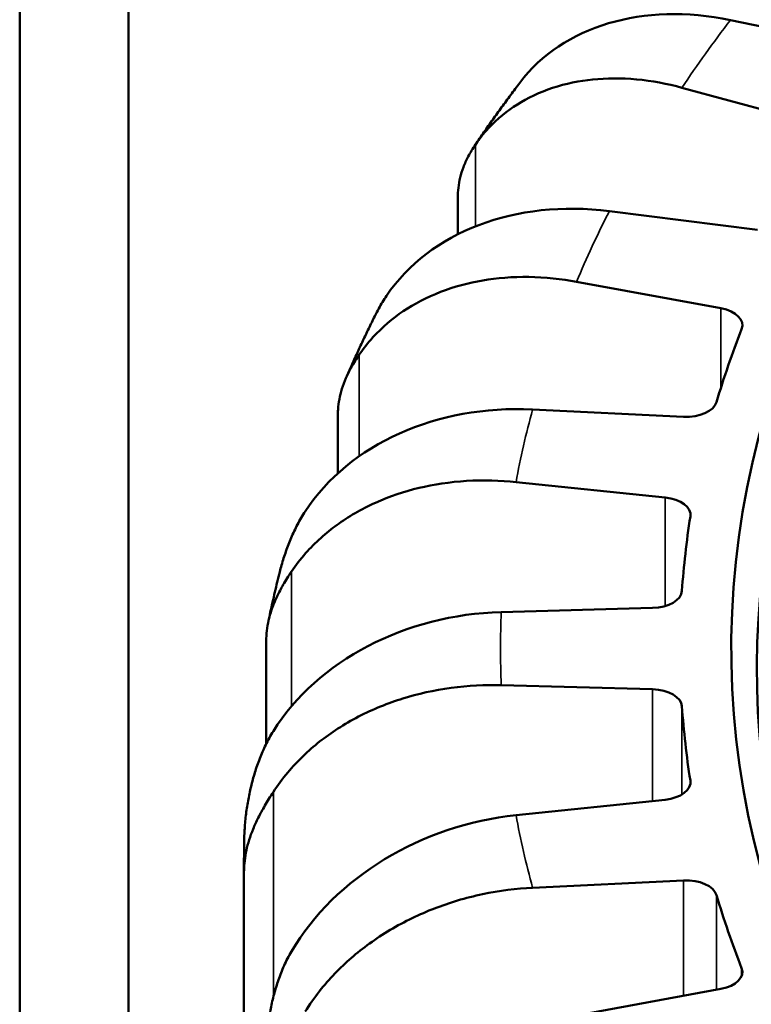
# Model space of a CAD drawing. Header units: millimetres. Extents: x 38 to 2514, y 38 to 1622.
# Tile 297 of 310: x 1626 to 1640, y 1389 to 1408. Entities that reach past the tile are written whole.
import ezdxf

# ---------------------------------------------------------------- set-up
doc = ezdxf.new("R2010")
doc.units = ezdxf.units.MM
doc.header["$LTSCALE"] = 7.692308
doc.layers.add('Visible (ISO)', color=7, linetype='Continuous', lineweight=50)
doc.layers.add('Visible Narrow (ISO)', color=7, linetype='Continuous', lineweight=35)

msp = doc.modelspace()

# ---------------------------------------------------------------- linework, layer by layer
at = {"layer": 'Visible (ISO)'}
for p, q in [((1625.9612, 1460.2942), (1625.9612, 1317.4073)), ((1628.0826, 1459.0694), (1628.0826, 1316.1825)), ((1642.5968, 1407.7535), (1639.8171, 1408.3316)), ((1638.8716, 1407.0137), (1641.5451, 1406.2876)), ((1634.5023, 1404.8631), (1634.5023, 1404.1533)), ((1640.3439, 1404.2446), (1637.4573, 1404.6083)), ((1636.8179, 1403.2304), (1639.6327, 1402.7121)), ((1632.3217, 1401.3503), (1632.3217, 1401.3504)), ((1638.9036, 1400.596), (1635.9595, 1400.739)), ((1632.1629, 1400.5952), (1632.1629, 1399.4931)), ((1635.637, 1399.3247), (1638.5449, 1399.0229)), ((1638.3005, 1396.87), (1635.3492, 1396.7899)), ((1630.7657, 1396.2015), (1630.7657, 1394.2152)), ((1635.3492, 1395.3635), (1638.3005, 1395.2834)), ((1638.5449, 1393.1305), (1635.637, 1392.8287)), ((1630.3331, 1267.9276), (1630.3331, 1391.9942)), ((1635.9595, 1391.4145), (1638.9036, 1391.5575)), ((1639.6327, 1389.4414), (1636.8179, 1388.923))]:
    msp.add_line(p, q, dxfattribs=at)
for centre, major_axis, ratio, start_param, end_param in [((1687.8331, 1396.0767), (-48, 0), 0.5773503, 5.2095771, 8.5688883), ((1639.8195, 1404.246), (-4.2599, 2.6426), 0.7668297, 5.1569179, 6.2132233), ((1637.4598, 1400.5229), (-4.693, 1.7647), 0.7960586, 5.0037415, 6.0952273), ((1687.8331, 1395.6685), (-47.5, 0), 0.5773503, 5.9940112, 7.0633341), ((1639.4503, 1402.382), (0.6, 0), 0.5773503, 6.0611821, 7.5452205), ((1687.8331, 1396.0767), (-49, 0), 0.5773503, 6.0611821, 6.1124894), ((1638.9539, 1400.9412), (0.6, 0), 0.5773503, 4.628451, 6.1124894), ((1635.962, 1396.6538), (-4.9618, 0.7229), 0.8118091, 4.8306301, 5.9221159), ((1638.4388, 1398.682), (0.6, 0), 0.5773503, 6.1920818, 7.6761202), ((1687.8331, 1396.0767), (-49, 0), 0.5773503, 6.1920818, 6.2433891), ((1638.2724, 1397.216), (0.6, 0), 0.5773503, 4.7593507, 6.2433891), ((1635.3518, 1392.705), (-4.998, -0.3972), 0.8138963, 4.6483033, 5.7397891), ((1638.2724, 1394.9374), (0.6, 0), 0.5773503, 0.0397962, 1.5238346), ((1687.8331, 1396.0767), (-49, 0), 0.5773503, 0.0397962, 0.0911035), ((1638.4388, 1393.4714), (0.6, 0), 0.5773503, 4.8902504, 6.3742888), ((1635.6395, 1388.7439), (-4.7911, -1.4743), 0.8022667, 4.4708643, 5.5623501), ((1638.9539, 1391.2123), (0.6, 0), 0.5773503, 0.1706959, 1.6547343), ((1687.8331, 1396.0767), (-49, 0), 0.5773503, 0.1706959, 0.2220032), ((1639.4503, 1389.7714), (0.6, 0), 0.5773503, 5.0211501, 6.5051885)]:
    msp.add_ellipse(centre, major_axis=major_axis, ratio=ratio, start_param=start_param, end_param=end_param, dxfattribs=at)
for points, knots in [([(1634.8442, 1405.9014), (1634.8997, 1405.983), (1634.9558, 1406.0644), (1635.0687, 1406.2268), (1635.1257, 1406.3078), (1635.2405, 1406.4694), (1635.2983, 1406.55), (1635.4149, 1406.7109), (1635.4736, 1406.7911), (1635.592, 1406.9511), (1635.6516, 1407.0309), (1635.7117, 1407.1105)], [4.301662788, 4.301662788, 4.301662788, 4.301662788, 4.308893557, 4.308893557, 4.316124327, 4.316124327, 4.323355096, 4.323355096, 4.330585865, 4.330585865, 4.337816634, 4.337816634, 4.337816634, 4.337816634]), ([(1638.8716, 1407.0137), (1638.5915, 1407.0898), (1638.2856, 1407.1479), (1637.6865, 1407.2033), (1637.3933, 1407.2004), (1636.8761, 1407.1478), (1636.6043, 1407.0933), (1636.0969, 1406.9256), (1635.8613, 1406.8125), (1635.4658, 1406.5635), (1635.2694, 1406.4047), (1635.0072, 1406.1224), (1634.9225, 1406.0152), (1634.847, 1405.9055)], [-0.74133438, -0.74133438, -0.74133438, -0.74133438, -0.64848029, -0.64848029, -0.5556262, -0.5556262, -0.46290193, -0.46290193, -0.37017765, -0.37017765, -0.27758415, -0.27758415, -0.22681307, -0.22681307, -0.22681307, -0.22681307]), ([(1634.847, 1405.9055), (1634.7917, 1405.8247), (1634.6997, 1405.6714), (1634.6058, 1405.4619), (1634.5442, 1405.2608), (1634.5095, 1405.0637), (1634.5026, 1404.9326), (1634.5023, 1404.8646), (1634.5023, 1404.8637)], [0, 0, 0, 0, 0.14285714, 0.28571429, 0.42857143, 0.57142857, 0.71428571, 0.71630795, 0.71630795, 0.71630795, 0.71630795]), ([(1636.8179, 1403.2304), (1636.523, 1403.2847), (1636.2009, 1403.3191), (1635.5702, 1403.3279), (1635.2615, 1403.3023), (1634.7169, 1403.2095), (1634.4308, 1403.1339), (1633.8966, 1402.9268), (1633.6485, 1402.7954), (1633.2321, 1402.5156), (1633.0254, 1402.3416), (1632.7493, 1402.0389), (1632.6601, 1401.9252), (1632.5806, 1401.8096)], [-0.74133438, -0.74133438, -0.74133438, -0.74133438, -0.64848029, -0.64848029, -0.5556262, -0.5556262, -0.46290193, -0.46290193, -0.37017765, -0.37017765, -0.27758415, -0.27758415, -0.22681307, -0.22681307, -0.22681307, -0.22681307]), ([(1632.8823, 1402.5569), (1632.9077, 1402.608), (1632.9778, 1402.7421), (1633.0584, 1402.8753), (1633.1119, 1402.9545)], [0.79861078, 0.79861078, 0.79861078, 0.79861078, 0.875, 1, 1, 1, 1]), ([(1632.327, 1401.3627), (1632.3605, 1401.4397), (1632.3944, 1401.5166), (1632.4647, 1401.6742), (1632.5012, 1401.7549), (1632.5751, 1401.9161), (1632.6125, 1401.9965), (1632.6881, 1402.1571), (1632.7264, 1402.2373), (1632.8037, 1402.3973), (1632.8428, 1402.4772), (1632.8824, 1402.5569)], [4.172802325, 4.172802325, 4.172802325, 4.172802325, 4.179131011, 4.179131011, 4.185797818, 4.185797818, 4.192464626, 4.192464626, 4.199131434, 4.199131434, 4.205798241, 4.205798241, 4.205798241, 4.205798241]), ([(1632.5806, 1401.8096), (1632.5224, 1401.7245), (1632.4229, 1401.564), (1632.3158, 1401.3468), (1632.2397, 1401.1405), (1632.1903, 1400.9403), (1632.1671, 1400.7615), (1632.1624, 1400.6436), (1632.1626, 1400.595)], [0, 0, 0, 0, 0.14285714, 0.28571429, 0.42857143, 0.57142857, 0.71428571, 0.81801809, 0.81801809, 0.81801809, 0.81801809]), ([(1635.637, 1399.3247), (1635.3324, 1399.3564), (1634.9997, 1399.366), (1634.348, 1399.3263), (1634.0291, 1399.2769), (1633.4665, 1399.1422), (1633.171, 1399.0446), (1632.6191, 1398.7964), (1632.3628, 1398.6459), (1631.9326, 1398.3341), (1631.7191, 1398.1442), (1631.4339, 1397.8202), (1631.3417, 1397.6996), (1631.2595, 1397.5779)], [-0.74133438, -0.74133438, -0.74133438, -0.74133438, -0.64848029, -0.64848029, -0.5556262, -0.5556262, -0.46290193, -0.46290193, -0.37017765, -0.37017765, -0.27758415, -0.27758415, -0.22681307, -0.22681307, -0.22681307, -0.22681307]), ([(1631.0312, 1397.5717), (1631.0424, 1397.6164), (1631.0786, 1397.7519), (1631.1487, 1397.974), (1631.2507, 1398.2375), (1631.3728, 1398.4968), (1631.4729, 1398.6698), (1631.5275, 1398.7531)], [0.43913848, 0.43913848, 0.43913848, 0.43913848, 0.5, 0.625, 0.75, 0.875, 1, 1, 1, 1]), ([(1631.2595, 1397.5779), (1631.1995, 1397.4884), (1631.0941, 1397.3201), (1630.9756, 1397.0944), (1630.8864, 1396.8818), (1630.8231, 1396.6773), (1630.7828, 1396.4781), (1630.7677, 1396.3135), (1630.7661, 1396.2251), (1630.7662, 1396.2007)], [0, 0, 0, 0, 0.14285714, 0.28571429, 0.42857143, 0.57142857, 0.71428571, 0.85714286, 0.9117923, 0.9117923, 0.9117923, 0.9117923]), ([(1630.8104, 1396.6091), (1630.8225, 1396.6675), (1630.8348, 1396.7258), (1630.8615, 1396.8499), (1630.876, 1396.9157), (1630.9055, 1397.0472), (1630.9205, 1397.1129), (1630.9511, 1397.2442), (1630.9668, 1397.3098), (1630.9985, 1397.4408), (1631.0147, 1397.5063), (1631.0312, 1397.5718)], [4.046056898, 4.046056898, 4.046056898, 4.046056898, 4.050623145, 4.050623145, 4.055780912, 4.055780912, 4.060938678, 4.060938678, 4.066096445, 4.066096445, 4.071254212, 4.071254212, 4.071254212, 4.071254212]), ([(1635.3492, 1395.3635), (1635.0401, 1395.3719), (1634.7024, 1395.3562), (1634.0411, 1395.2667), (1633.7174, 1395.1931), (1633.1464, 1395.0155), (1632.8464, 1394.8953), (1632.2864, 1394.605), (1632.0262, 1394.435), (1631.5896, 1394.0904), (1631.3729, 1393.8842), (1631.0834, 1393.5385), (1630.9899, 1393.4109), (1630.9065, 1393.2829)], [-0.74133438, -0.74133438, -0.74133438, -0.74133438, -0.64848029, -0.64848029, -0.5556262, -0.5556262, -0.46290193, -0.46290193, -0.37017765, -0.37017765, -0.27758415, -0.27758415, -0.22681307, -0.22681307, -0.22681307, -0.22681307]), ([(1630.3355, 1392.3005), (1630.337, 1392.3786), (1630.3445, 1392.5555), (1630.3675, 1392.8213), (1630.4095, 1393.1069), (1630.4678, 1393.3871), (1630.5429, 1393.661), (1630.637, 1393.9319), (1630.7534, 1394.2003), (1630.8518, 1394.3808), (1630.9065, 1394.4682)], [0.02449577, 0.02449577, 0.02449577, 0.02449577, 0.125, 0.25, 0.375, 0.5, 0.625, 0.75, 0.875, 1, 1, 1, 1]), ([(1630.3347, 1391.9942), (1630.3347, 1392.0146), (1630.3347, 1392.0351), (1630.3348, 1392.0759), (1630.3349, 1392.0963), (1630.3351, 1392.1371), (1630.3353, 1392.1576), (1630.3356, 1392.1984), (1630.3358, 1392.2188), (1630.3363, 1392.2596), (1630.3365, 1392.28), (1630.3368, 1392.3005)], [3.926990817, 3.926990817, 3.926990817, 3.926990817, 3.928562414, 3.928562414, 3.9301340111, 3.9301340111, 3.9317056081, 3.9317056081, 3.9332772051, 3.9332772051, 3.9348488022, 3.9348488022, 3.9348488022, 3.9348488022]), ([(1635.9595, 1391.4145), (1635.6511, 1391.3995), (1635.3142, 1391.3582), (1634.6545, 1391.2188), (1634.3316, 1391.1207), (1633.762, 1390.8999), (1633.4627, 1390.7571), (1632.904, 1390.4245), (1632.6445, 1390.2347), (1632.209, 1389.8572), (1631.9928, 1389.6346), (1631.704, 1389.267), (1631.6107, 1389.1323), (1631.5275, 1388.998)], [-0.74133438, -0.74133438, -0.74133438, -0.74133438, -0.64848029, -0.64848029, -0.5556262, -0.5556262, -0.46290193, -0.46290193, -0.37017765, -0.37017765, -0.27758415, -0.27758415, -0.22681307, -0.22681307, -0.22681307, -0.22681307])]:
    msp.add_open_spline(points, degree=3, knots=knots, dxfattribs=at)
for points in [[(1630.9065, 1393.2829), (1630.8456, 1393.1888), (1630.7362, 1393.0124), (1630.6083, 1392.7773), (1630.5075, 1392.5576), (1630.4314, 1392.3478), (1630.377, 1392.145), (1630.3448, 1391.9359), (1630.3355, 1391.8123), (1630.3347, 1391.745)], [(1630.7703, 1387.9083), (1630.7667, 1388.0049), (1630.7637, 1388.2018), (1630.777, 1388.4876), (1630.8063, 1388.7759), (1630.853, 1389.0601), (1630.9173, 1389.3393), (1631.002, 1389.617), (1631.1106, 1389.8938), (1631.2056, 1390.0817), (1631.2595, 1390.1732)]]:
    msp.add_open_spline(points, degree=3, dxfattribs=at)
at = {"layer": 'Visible Narrow (ISO)'}
for p, q in [((1634.847, 1405.9055), (1634.847, 1404.3086)), ((1639.6327, 1401.1666), (1639.6327, 1402.7121)), ((1632.5806, 1401.8096), (1632.5806, 1399.8268)), ((1638.5449, 1396.9074), (1638.5449, 1399.0229)), ((1631.2595, 1397.5779), (1631.2595, 1394.9509)), ((1638.3005, 1393.1051), (1638.3005, 1395.2834)), ((1638.8719, 1393.2317), (1638.8719, 1394.9512)), ((1639.0363, 1393.5029), (1639.0363, 1393.4399)), ((1630.9065, 1393.2829), (1630.9065, 1389.2844)), ((1630.3352, 1391.745), (1630.3347, 1269.5971)), ((1638.9036, 1389.3071), (1638.9036, 1391.5575)), ((1639.5452, 1389.4253), (1639.5452, 1391.2711)), ((1640.0356, 1389.8477), (1640.0356, 1389.6951))]:
    msp.add_line(p, q, dxfattribs=at)
for centre, major_axis, start_param, end_param in [((1687.8331, 1396.8932), (-46.5847, 0), 4.9439536, 8.5955747), ((1687.8331, 1396.0767), (-52.4984, 0), 5.8669532, 5.9140193), ((1687.8331, 1396.0767), (-52.4984, 0), 5.9978529, 6.044919), ((1687.8331, 1396.0767), (-52.4984, 0), 6.1287526, 6.1758186), ((1687.8331, 1396.0767), (-52.4984, 0), 6.2596523, 6.3067183), ((1687.8331, 1396.0767), (-52.4984, 0), 0.1073667, 0.1544327), ((1687.8331, 1391.9942), (-57.5, 0), 0, 0.007508)]:
    msp.add_ellipse(centre, major_axis=major_axis, ratio=0.5773503, start_param=start_param, end_param=end_param, dxfattribs=at)

doc.saveas('drawing.dxf')
